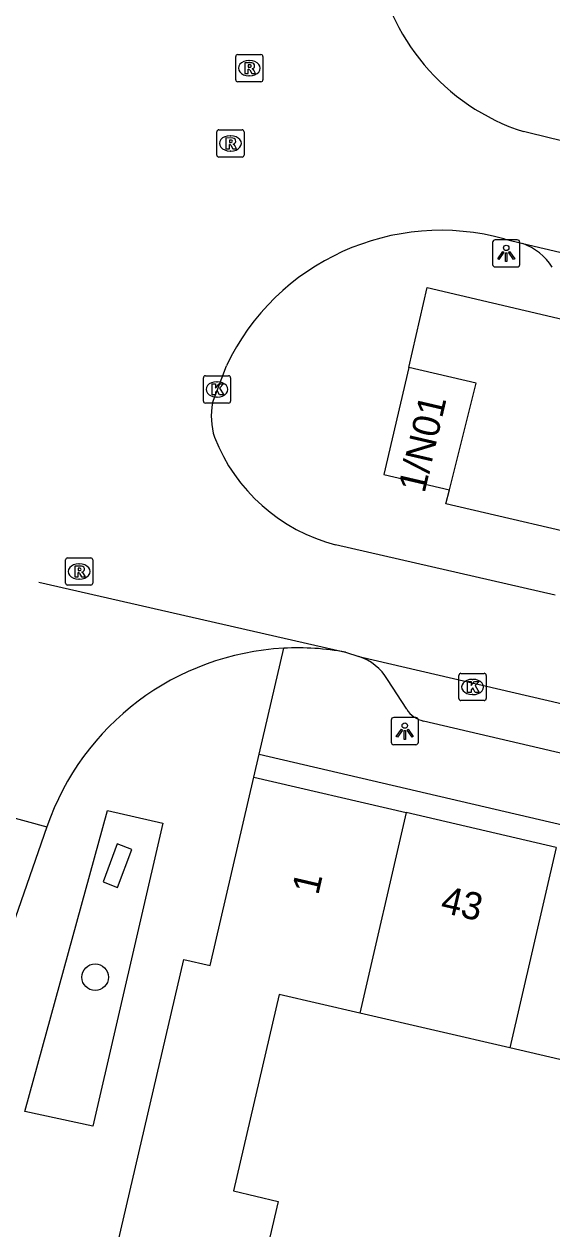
# Model space of a CAD drawing. Extents: x 163686 to 164493, y 382719 to 383870.
# Drawn here: x 163793.64 to 163813.02, y 383323.75 to 383367.98 of the extents above; entities that cross this region are included whole.
import ezdxf

# ---------------------------------------------------------------- set-up
doc = ezdxf.new("R2010")
doc.units = 0
for name, color, linetype in [('IMGEO_Boom', 7, 'Continuous'), ('IMGEO_Groenvoorziening', 7, 'Continuous'), ('IMGEO_Kolk', 7, 'Continuous'), ('IMGEO_Lichtpunt', 7, 'Continuous'), ('IMGEO_Pand', 7, 'Continuous'), ('IMGEO_Pand_nummerreeks', 7, 'Continuous'), ('IMGEO_Rijbaan_lokaal_open', 7, 'Continuous'), ('IMGEO_Rioolput', 7, 'Continuous'), ('IMGEO_Voetpad_open', 7, 'Continuous')]:
    doc.layers.add(name, color=color, linetype=linetype)

msp = doc.modelspace()

# ---------------------------------------------------------------- linework, layer by layer
at = {"layer": 'IMGEO_Boom'}
msp.add_circle((163796.25, 383332.99), 0.489, dxfattribs=at)
at = {"layer": 'IMGEO_Groenvoorziening'}
msp.add_lwpolyline([(163797.595, 383337.682), (163797.061, 383337.881), (163796.542, 383336.488), (163797.076, 383336.289), (163797.595, 383337.682)], dxfattribs=at)
at = {"layer": 'IMGEO_Kolk'}
for p, q in [((163800.223, 383354.14), (163800.223, 383354.992)), ((163800.298, 383355.066), (163801.15, 383355.066)), ((163800.711, 383354.846), (163800.736, 383354.846)), ((163801.224, 383354.992), (163801.224, 383354.14)), ((163801.15, 383354.066), (163800.298, 383354.066)), ((163800.734, 383354.286), (163800.709, 383354.286)), ((163809.603, 383343.218), (163809.603, 383344.07)), ((163809.678, 383344.144), (163810.53, 383344.144)), ((163810.091, 383343.924), (163810.116, 383343.924)), ((163810.604, 383344.07), (163810.604, 383343.218)), ((163810.114, 383343.364), (163810.089, 383343.364)), ((163810.53, 383343.144), (163809.678, 383343.144))]:
    msp.add_line(p, q, dxfattribs=at)
for points in [[(163800.223, 383354.14), (163800.223, 383354.992)], [(163800.298, 383355.066), (163801.15, 383355.066)], [(163801.224, 383354.992), (163801.224, 383354.14)], [(163800.544, 383354.766), (163800.667, 383354.766), (163800.667, 383354.615), (163800.797, 383354.766), (163800.961, 383354.766), (163800.815, 383354.615), (163800.968, 383354.366), (163800.816, 383354.366), (163800.731, 383354.53), (163800.667, 383354.463), (163800.667, 383354.366), (163800.544, 383354.366), (163800.544, 383354.766)], [(163801.15, 383354.066), (163800.298, 383354.066)], [(163809.603, 383343.218), (163809.603, 383344.07)], [(163809.678, 383344.144), (163810.53, 383344.144)], [(163809.924, 383343.844), (163810.047, 383343.844), (163810.047, 383343.693), (163810.177, 383343.844), (163810.341, 383343.844), (163810.195, 383343.693), (163810.348, 383343.444), (163810.196, 383343.444), (163810.111, 383343.608), (163810.047, 383343.541), (163810.047, 383343.444), (163809.924, 383343.444), (163809.924, 383343.844)], [(163810.604, 383344.07), (163810.604, 383343.218)], [(163810.53, 383343.144), (163809.678, 383343.144)]]:
    msp.add_lwpolyline(points, dxfattribs=at)
for centre, start, end in [((163800.3, 383354.99), 91.552, 178.448), ((163800.3, 383354.99), 91.552, 178.448), ((163801.148, 383354.99), 1.552, 88.448), ((163801.148, 383354.99), 1.552, 88.448), ((163800.3, 383354.142), 181.552, 268.448), ((163800.3, 383354.142), 181.552, 268.448), ((163801.148, 383354.142), 271.552, 358.448), ((163801.148, 383354.142), 271.552, 358.448), ((163809.68, 383344.068), 91.552, 178.448), ((163809.68, 383344.068), 91.552, 178.448), ((163810.528, 383344.068), 1.552, 88.448), ((163810.528, 383344.068), 1.552, 88.448), ((163809.68, 383343.22), 181.552, 268.448), ((163809.68, 383343.22), 181.552, 268.448), ((163810.528, 383343.22), 271.552, 358.448), ((163810.528, 383343.22), 271.552, 358.448)]:
    msp.add_arc(centre, 0.0765, start, end, dxfattribs=at)
for centre, major_axis, ratio, start_param, end_param in [((163800.71, 383354.566), (-0.387, 0.002), 0.722429, 4.712389, 7.853982), ((163800.735, 383354.566), (-0.39, 0.002), 0.717154, 1.570796, 4.712389), ((163810.09, 383343.644), (-0.387, 0.002), 0.722429, 4.712389, 7.853982), ((163810.115, 383343.644), (-0.39, 0.002), 0.717154, 1.570796, 4.712389)]:
    msp.add_ellipse(centre, major_axis=major_axis, ratio=ratio, start_param=start_param, end_param=end_param, dxfattribs=at)
at = {"layer": 'IMGEO_Lichtpunt'}
for p, q in [((163810.84, 383359.963), (163810.84, 383359.156)), ((163810.84, 383359.963), (163810.84, 383359.156)), ((163811.742, 383360.058), (163810.934, 383360.058)), ((163811.742, 383360.058), (163810.934, 383360.058)), ((163811.836, 383359.156), (163811.836, 383359.963)), ((163811.836, 383359.156), (163811.836, 383359.963)), ((163810.934, 383359.062), (163811.742, 383359.062)), ((163810.934, 383359.062), (163811.742, 383359.062)), ((163807.118, 383342.427), (163807.118, 383341.62)), ((163807.118, 383342.427), (163807.118, 383341.62)), ((163808.02, 383342.522), (163807.212, 383342.522)), ((163808.02, 383342.522), (163807.212, 383342.522)), ((163808.114, 383341.62), (163808.114, 383342.427)), ((163808.114, 383341.62), (163808.114, 383342.427)), ((163807.212, 383341.526), (163808.02, 383341.526)), ((163807.212, 383341.526), (163808.02, 383341.526))]:
    msp.add_line(p, q, dxfattribs=at)
for points in [[(163811.214, 383359.627), (163811.253, 383359.599), (163811.065, 383359.337), (163811.027, 383359.364), (163811.214, 383359.627)], [(163811.316, 383359.579), (163811.363, 383359.579), (163811.363, 383359.257), (163811.316, 383359.257), (163811.316, 383359.579)], [(163811.426, 383359.599), (163811.464, 383359.626), (163811.651, 383359.364), (163811.612, 383359.336), (163811.426, 383359.599)], [(163807.492, 383342.091), (163807.531, 383342.063), (163807.343, 383341.801), (163807.305, 383341.828), (163807.492, 383342.091)], [(163807.594, 383342.043), (163807.641, 383342.043), (163807.641, 383341.721), (163807.594, 383341.721), (163807.594, 383342.043)], [(163807.704, 383342.063), (163807.742, 383342.09), (163807.929, 383341.828), (163807.89, 383341.8), (163807.704, 383342.063)]]:
    msp.add_lwpolyline(points, dxfattribs=at)
for centre in [(163811.339, 383359.761), (163807.617, 383342.225)]:
    msp.add_circle(centre, 0.0994, dxfattribs=at)
for centre, start, end in [((163810.934, 383359.963), 90, 180), ((163810.934, 383359.963), 90, 180), ((163811.742, 383359.963), 0, 90), ((163811.742, 383359.963), 0, 90), ((163810.934, 383359.156), 180, 270), ((163810.934, 383359.156), 180, 270), ((163811.742, 383359.156), 270, 0), ((163811.742, 383359.156), 270, 360), ((163807.212, 383342.427), 90, 180), ((163807.212, 383342.427), 90, 180), ((163808.02, 383342.427), 0, 90), ((163808.02, 383342.427), 0, 90), ((163807.212, 383341.62), 180, 270), ((163807.212, 383341.62), 180, 270), ((163808.02, 383341.62), 270, 0), ((163808.02, 383341.62), 270, 360)]:
    msp.add_arc(centre, 0.0946, start, end, dxfattribs=at)
at = {"layer": 'IMGEO_Pand'}
for points in [[(163807.767, 383355.375), (163806.849, 383351.442), (163809.257, 383350.879)], [(163809.257, 383350.879), (163810.242, 383354.796), (163807.767, 383355.375)], [(163797.076, 383323.181), (163799.506, 383333.644), (163800.475, 383333.419), (163802.08, 383340.33)], [(163802.08, 383340.33), (163807.667, 383339.033)], [(163807.667, 383339.033), (163805.962, 383331.676)], [(163813.177, 383337.754), (163807.667, 383339.033)], [(163813.177, 383337.754), (163811.472, 383330.396)], [(163805.962, 383331.676), (163803.009, 383332.361), (163801.335, 383325.148), (163802.963, 383324.763), (163802.184, 383321.405)], [(163811.472, 383330.396), (163805.962, 383331.676)], [(163816.98, 383329.118), (163811.472, 383330.396)]]:
    msp.add_lwpolyline(points, dxfattribs=at)
at = {"layer": 'IMGEO_Rijbaan_lokaal_open'}
for points in [[(163813.016, 383363.779), (163811.969, 383364.028)], [(163890.075, 383345.852), (163813.016, 383363.779)], [(163811.296, 383360.081), (163811.944, 383359.921)], [(163811.944, 383359.921), (163847.352, 383351.621)], [(163800.558, 383354.077), (163801.066, 383355.429)], [(163813.138, 383347.017), (163805.078, 383348.865)], [(163794.181, 383347.493), (163805.443, 383344.92)], [(163805.443, 383344.92), (163805.925, 383344.76)], [(163805.925, 383344.76), (163844.565, 383335.787)], [(163779.746, 383296.816), (163788.108, 383323.992), (163792.826, 383338.961), (163794.482, 383338.512)], [(163794.482, 383338.512), (163793.112, 383334.557), (163791.255, 383328.661), (163791.318, 383328.648), (163791.011, 383327.649)]]:
    msp.add_lwpolyline(points, dxfattribs=at)
for centre, radius, start, end in [((163814.42, 383371.597), 7.956, 187.9408, 252.0595), ((163808.94, 383351.687), 8.718, 74.3248, 154.5817), ((163803.091, 383353.59), 2.579, 169.1135, 197.577), ((163806.699, 383355.169), 6.509, 201.2392, 255.5802), ((163803.691, 383335.406), 9.674, 79.5667, 93.0764), ((163803.687, 383335.346), 9.734, 93.0306, 161.0166)]:
    msp.add_arc(centre, radius, start, end, dxfattribs=at)
at = {"layer": 'IMGEO_Rioolput'}
for p, q in [((163801.409, 383365.933), (163801.409, 383366.785)), ((163801.484, 383366.859), (163802.336, 383366.859)), ((163802.41, 383366.785), (163802.41, 383365.933)), ((163801.897, 383366.639), (163801.922, 383366.639)), ((163802.336, 383365.859), (163801.484, 383365.859)), ((163801.92, 383366.079), (163801.895, 383366.079)), ((163800.79, 383364.096), (163801.642, 383364.096)), ((163800.715, 383363.17), (163800.715, 383364.022)), ((163801.203, 383363.876), (163801.228, 383363.876)), ((163801.716, 383364.022), (163801.716, 383363.17)), ((163801.226, 383363.316), (163801.201, 383363.316)), ((163801.642, 383363.096), (163800.79, 383363.096)), ((163795.163, 383347.456), (163795.163, 383348.308)), ((163795.238, 383348.382), (163796.09, 383348.382)), ((163796.164, 383348.308), (163796.164, 383347.456)), ((163795.651, 383348.162), (163795.676, 383348.162)), ((163796.09, 383347.382), (163795.238, 383347.382)), ((163795.674, 383347.602), (163795.649, 383347.602))]:
    msp.add_line(p, q, dxfattribs=at)
for points in [[(163801.409, 383365.933), (163801.409, 383366.785)], [(163801.484, 383366.859), (163802.336, 383366.859)], [(163802.41, 383366.785), (163802.41, 383365.933)], [(163801.998, 383366.557), (163801.746, 383366.559), (163801.746, 383366.159)], [(163801.746, 383366.159), (163801.87, 383366.159), (163801.87, 383366.321), (163801.881, 383366.321)], [(163801.924, 383366.478), (163801.87, 383366.478), (163801.87, 383366.397)], [(163801.87, 383366.397), (163801.922, 383366.397)], [(163802.336, 383365.859), (163801.484, 383365.859)], [(163801.928, 383366.292), (163801.999, 383366.159), (163802.139, 383366.159), (163802.074, 383366.285)], [(163800.79, 383364.096), (163801.642, 383364.096)], [(163800.715, 383363.17), (163800.715, 383364.022)], [(163801.304, 383363.794), (163801.052, 383363.796), (163801.052, 383363.396)], [(163801.23, 383363.715), (163801.176, 383363.715), (163801.176, 383363.634)], [(163801.716, 383364.022), (163801.716, 383363.17)], [(163801.052, 383363.396), (163801.176, 383363.396), (163801.176, 383363.558), (163801.187, 383363.558)], [(163801.176, 383363.634), (163801.228, 383363.634)], [(163801.234, 383363.529), (163801.305, 383363.396), (163801.445, 383363.396), (163801.38, 383363.522)], [(163801.642, 383363.096), (163800.79, 383363.096)], [(163795.163, 383347.456), (163795.163, 383348.308)], [(163795.238, 383348.382), (163796.09, 383348.382)], [(163796.164, 383348.308), (163796.164, 383347.456)], [(163795.752, 383348.08), (163795.5, 383348.082), (163795.5, 383347.682)], [(163795.5, 383347.682), (163795.624, 383347.682), (163795.624, 383347.844), (163795.635, 383347.844)], [(163795.678, 383348.001), (163795.624, 383348.001), (163795.624, 383347.92)], [(163795.624, 383347.92), (163795.676, 383347.92)], [(163795.682, 383347.815), (163795.753, 383347.682), (163795.893, 383347.682), (163795.828, 383347.808)], [(163796.09, 383347.382), (163795.238, 383347.382)]]:
    msp.add_lwpolyline(points, dxfattribs=at)
for centre, radius, start, end in [((163801.486, 383366.783), 0.0765, 91.552, 178.448), ((163801.486, 383366.783), 0.0765, 91.552, 178.448), ((163802.334, 383366.783), 0.0765, 1.552, 88.448), ((163802.334, 383366.783), 0.0765, 1.552, 88.448), ((163801.88, 383366.268), 0.0533, 26.0293, 88.6989), ((163801.906, 383366.586), 0.19, 274.7715, 282.9687), ((163801.93, 383366.382), 0.0964, 77.0061, 93.1865), ((163801.944, 383366.439), 0.0378, 276.6634, 79.6772), ((163801.997, 383366.447), 0.109, 350.3612, 89.416), ((163801.995, 383366.447), 0.112, 277.5842, 350.9817), ((163801.979, 383366.232), 0.108, 29.5134, 73.7905), ((163801.486, 383365.935), 0.0765, 181.552, 268.448), ((163801.486, 383365.935), 0.0765, 181.552, 268.448), ((163802.334, 383365.935), 0.0765, 271.552, 358.448), ((163802.334, 383365.935), 0.0765, 271.552, 358.448), ((163800.792, 383364.02), 0.0765, 91.552, 178.448), ((163800.792, 383364.02), 0.0765, 91.552, 178.448), ((163801.64, 383364.02), 0.0765, 1.552, 88.448), ((163801.64, 383364.02), 0.0765, 1.552, 88.448), ((163801.236, 383363.619), 0.0964, 77.0061, 93.1865), ((163801.25, 383363.676), 0.0378, 276.6634, 79.6772), ((163801.303, 383363.684), 0.109, 350.3612, 89.416), ((163801.301, 383363.684), 0.112, 277.5842, 350.9817), ((163801.186, 383363.505), 0.0533, 26.0293, 88.6989), ((163801.212, 383363.823), 0.19, 274.7715, 282.9687), ((163801.285, 383363.469), 0.108, 29.5134, 73.7905), ((163800.792, 383363.172), 0.0765, 181.552, 268.448), ((163800.792, 383363.172), 0.0765, 181.552, 268.448), ((163801.64, 383363.172), 0.0765, 271.552, 358.448), ((163801.64, 383363.172), 0.0765, 271.552, 358.448), ((163795.24, 383348.306), 0.0765, 91.552, 178.448), ((163795.24, 383348.306), 0.0765, 91.552, 178.448), ((163796.088, 383348.306), 0.0765, 1.552, 88.448), ((163796.088, 383348.306), 0.0765, 1.552, 88.448), ((163795.634, 383347.791), 0.0533, 26.0293, 88.6989), ((163795.66, 383348.109), 0.19, 274.7715, 282.9687), ((163795.684, 383347.905), 0.0964, 77.0061, 93.1865), ((163795.698, 383347.962), 0.0378, 276.6634, 79.6772), ((163795.751, 383347.97), 0.109, 350.3612, 89.416), ((163795.749, 383347.97), 0.112, 277.5842, 350.9817), ((163795.733, 383347.755), 0.108, 29.5134, 73.7905), ((163795.24, 383347.458), 0.0765, 181.552, 268.448), ((163795.24, 383347.458), 0.0765, 181.552, 268.448), ((163796.088, 383347.458), 0.0765, 271.552, 358.448), ((163796.088, 383347.458), 0.0765, 271.552, 358.448)]:
    msp.add_arc(centre, radius, start, end, dxfattribs=at)
for centre, major_axis, ratio, start_param, end_param in [((163801.896, 383366.359), (-0.387, 0.002), 0.722429, 4.712389, 7.853982), ((163801.921, 383366.359), (-0.39, 0.002), 0.717154, 1.570796, 4.712389), ((163801.202, 383363.596), (-0.387, 0.002), 0.722429, 4.712389, 7.853982), ((163801.227, 383363.596), (-0.39, 0.002), 0.717154, 1.570796, 4.712389), ((163795.65, 383347.882), (-0.387, 0.002), 0.722429, 4.712389, 7.853982), ((163795.675, 383347.882), (-0.39, 0.002), 0.717154, 1.570796, 4.712389)]:
    msp.add_ellipse(centre, major_axis=major_axis, ratio=ratio, start_param=start_param, end_param=end_param, dxfattribs=at)
at = {"layer": 'IMGEO_Voetpad_open'}
for points in [[(163807.767, 383355.375), (163808.443, 383358.311), (163817.041, 383356.294)], [(163815.33, 383348.924), (163809.12, 383350.367), (163809.257, 383350.879)], [(163802.276, 383341.18), (163803.172, 383345.066)], [(163807.686, 383342.829), (163806.982, 383343.918)], [(163841.426, 383334.659), (163808.301, 383342.394)], [(163802.08, 383340.33), (163802.276, 383341.18)], [(163802.276, 383341.18), (163841.067, 383332.137)], [(163793.673, 383328.061), (163796.703, 383339.114), (163798.736, 383338.641), (163796.16, 383327.524), (163793.673, 383328.061)]]:
    msp.add_lwpolyline(points, dxfattribs=at)
for centre, radius, start, end in [((163811.215, 383357.9), 2.149, 32.5268, 70.1794), ((163805.36, 383342.966), 1.881, 30.4049, 72.5138), ((163808.505, 383343.335), 0.963, 211.7002, 257.7549)]:
    msp.add_arc(centre, radius, start, end, dxfattribs=at)

# ---------------------------------------------------------------- texts
at = {"layer": 'IMGEO_Pand_nummerreeks'}
for s, rotation, p in [('1/N01', 76.862, (163808.34, 383350.73)), ('1', 76.9253, (163804.436, 383335.975)), ('43', 346.9322, (163808.888, 383335.382))]:
    msp.add_text(s, height=1, rotation=rotation, dxfattribs=at).set_placement(p)

doc.saveas('drawing.dxf')
